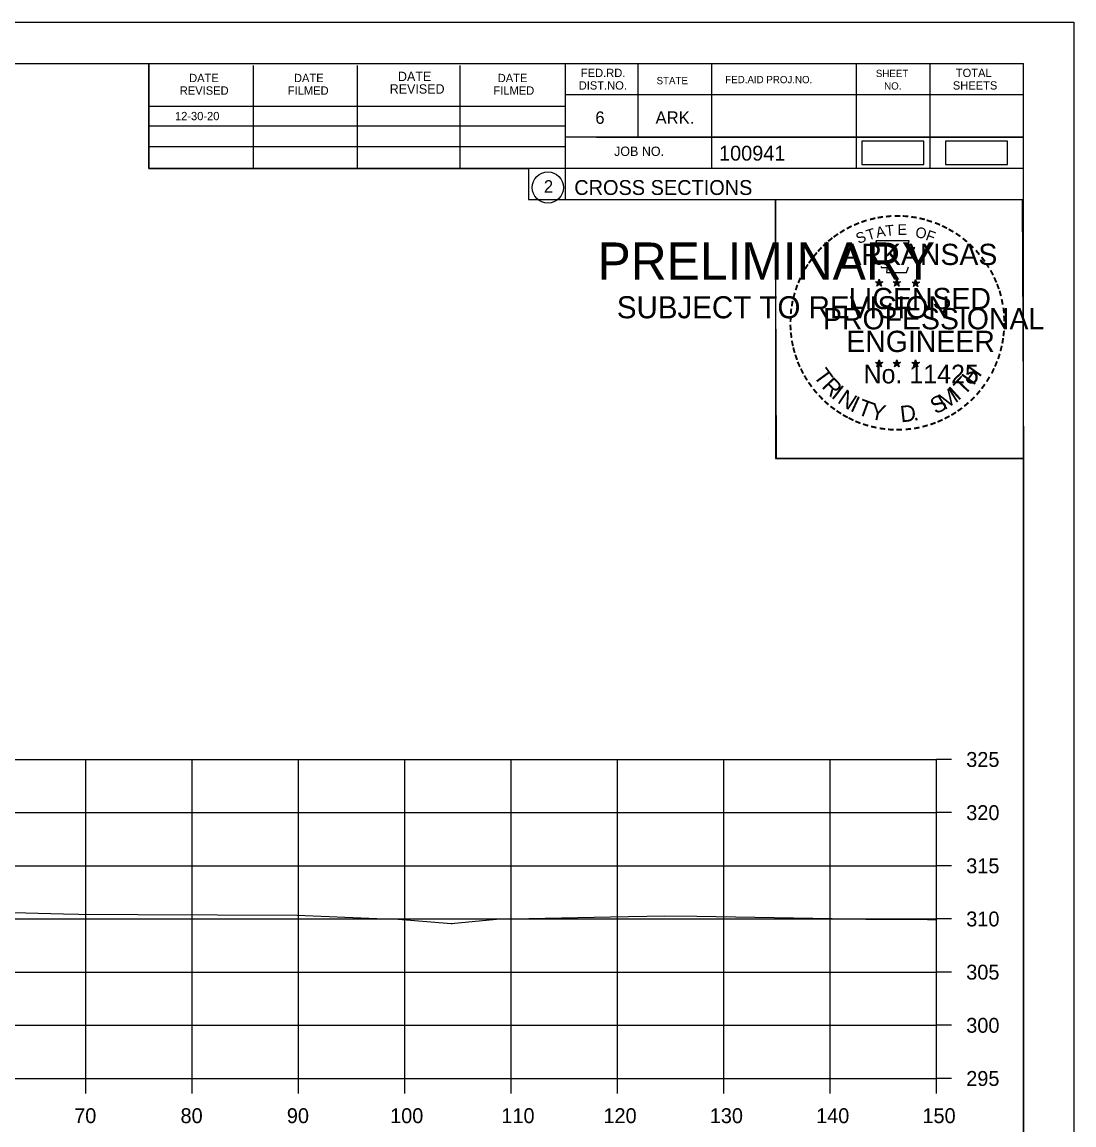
# Model space of a CAD drawing. Extents: x 1370538 to 1372872, y 376220 to 381127.
# Drawn here: x 1370772.6 to 1370871.5, y 380581.3 to 380685.1 of the extents above; entities that cross this region are included whole.
import ezdxf

# ---------------------------------------------------------------- set-up
doc = ezdxf.new("R2010")
doc.units = 0
for name, color, linetype in [('Default', 7, 'Continuous'), ('R_Border Notes', 7, 'Continuous'), ('R_Border PE', 7, 'Continuous'), ('R_Border Prem', 7, 'Continuous'), ('R_Dimension', 7, 'Continuous'), ('R_Grid', 7, 'Continuous'), ('R_No Plot', 7, 'Continuous'), ('T_Indications', 7, 'Continuous'), ('T_Notes', 7, 'Continuous')]:
    doc.layers.add(name, color=color, linetype=linetype)

msp = doc.modelspace()

# ---------------------------------------------------------------- linework, layer by layer
at = {"layer": 'Default'}
for points in [[(1370851.6, 380671.66), (1370857.43, 380671.66), (1370857.43, 380673.85), (1370851.6, 380673.85)], [(1370859.47, 380671.66), (1370865.3, 380671.66), (1370865.3, 380673.85), (1370859.47, 380673.85)]]:
    msp.add_lwpolyline(points, close=True, dxfattribs=at)
at = {"layer": 'R_Border Notes'}
for p, q in [((1370550.61, 380681.17), (1370866.79, 380681.17)), ((1370784.53, 380671.29), (1370784.53, 380681.17)), ((1370794.39, 380671.29), (1370794.39, 380680.97)), ((1370804.15, 380671.29), (1370804.15, 380680.97)), ((1370813.83, 380671.29), (1370813.83, 380680.97)), ((1370823.69, 380681.17), (1370823.69, 380668.37)), ((1370830.53, 380681.17), (1370830.53, 380674.23)), ((1370837.47, 380681.17), (1370837.47, 380671.29)), ((1370851.05, 380681.17), (1370851.05, 380671.29)), ((1370857.99, 380681.17), (1370857.99, 380671.29)), ((1370866.79, 380475.71), (1370866.79, 380681.17)), ((1370866.79, 380678.23), (1370823.69, 380678.23)), ((1370866.79, 380678.25), (1370866.79, 380678.25)), ((1370784.53, 380677.15), (1370823.69, 380677.15)), ((1370784.53, 380675.29), (1370823.69, 380675.29)), ((1370866.79, 380674.23), (1370823.69, 380674.23)), ((1370826.65, 380674.23), (1370866.79, 380674.23)), ((1370784.53, 380671.29), (1370784.53, 380673.35)), ((1370784.53, 380673.35), (1370823.69, 380673.35)), ((1370866.79, 380671.29), (1370784.53, 380671.29)), ((1370823.69, 380668.37), (1370866.79, 380668.37))]:
    msp.add_line(p, q, dxfattribs=at)
msp.add_circle((1370822.07, 380669.5), 1.47, dxfattribs=at)
at = {"layer": 'R_Border Prem'}
for p, q in [((1370858.61, 380585.71), (1370858.61, 380615.71)), ((1370860.01, 380615.71), (1370858.61, 380615.71)), ((1370860.01, 380610.71), (1370858.61, 380610.71)), ((1370860.01, 380605.71), (1370858.61, 380605.71)), ((1370860.01, 380600.71), (1370858.61, 380600.71)), ((1370860.01, 380595.71), (1370858.61, 380595.71)), ((1370860.01, 380590.71), (1370858.61, 380590.71)), ((1370558.61, 380585.71), (1370858.61, 380585.71)), ((1370778.61, 380584.31), (1370778.61, 380585.71)), ((1370788.61, 380584.31), (1370788.61, 380585.71)), ((1370798.61, 380584.31), (1370798.61, 380585.71)), ((1370808.61, 380584.31), (1370808.61, 380585.71)), ((1370818.61, 380584.31), (1370818.61, 380585.71)), ((1370828.61, 380584.31), (1370828.61, 380585.71)), ((1370838.61, 380584.31), (1370838.61, 380585.71)), ((1370848.61, 380584.31), (1370848.61, 380585.71)), ((1370858.61, 380584.31), (1370858.61, 380585.71)), ((1370860.01, 380585.71), (1370858.61, 380585.71))]:
    msp.add_line(p, q, dxfattribs=at)
at = {"layer": 'R_Dimension'}
msp.add_lwpolyline([(1370763.45, 380601.53), (1370776.53, 380601.18), (1370777.95, 380601.16), (1370783.52, 380601.13), (1370798.5, 380601.07), (1370805.99, 380600.76), (1370807.6, 380600.71), (1370812.97, 380600.3), (1370813.07, 380600.29), (1370813.3, 380600.32), (1370817.58, 380600.73), (1370820.28, 380600.75), (1370827.96, 380600.91), (1370833.06, 380601), (1370836.06, 380600.98), (1370848.8, 380600.74), (1370851.98, 380600.68), (1370857.77, 380600.67), (1370858.61, 380600.67)], dxfattribs=at)
at = {"layer": 'R_Grid'}
for p, q in [((1370558.61, 380615.71), (1370858.61, 380615.71)), ((1370778.61, 380585.71), (1370778.61, 380615.71)), ((1370788.61, 380585.71), (1370788.61, 380615.71)), ((1370798.61, 380585.71), (1370798.61, 380615.71)), ((1370808.61, 380585.71), (1370808.61, 380615.71)), ((1370818.61, 380585.71), (1370818.61, 380615.71)), ((1370828.61, 380585.71), (1370828.61, 380615.71)), ((1370838.61, 380585.71), (1370838.61, 380615.71)), ((1370848.61, 380585.71), (1370848.61, 380615.71)), ((1370858.61, 380585.71), (1370858.61, 380615.71)), ((1370558.61, 380610.71), (1370858.61, 380610.71)), ((1370558.61, 380605.71), (1370858.61, 380605.71)), ((1370558.61, 380600.71), (1370858.61, 380600.71)), ((1370558.61, 380595.71), (1370858.61, 380595.71)), ((1370558.61, 380590.71), (1370858.61, 380590.71)), ((1370558.61, 380585.71), (1370858.61, 380585.71))]:
    msp.add_line(p, q, dxfattribs=at)
at = {"layer": 'R_No Plot'}
for p, q in [((1370538.21, 380685.06), (1370871.54, 380685.06)), ((1370842.82, 380645.91), (1370842.82, 380645.91))]:
    msp.add_line(p, q, dxfattribs=at)
for points in [[(1370538.2, 380685.06), (1370871.54, 380685.06), (1370871.54, 380471.72), (1370538.2, 380471.72)], [(1370784.53, 380681.17), (1370784.53, 380671.29), (1370820.26, 380671.29), (1370820.26, 380668.37), (1370843.46, 380668.37), (1370843.46, 380644.03), (1370866.79, 380644.03), (1370866.79, 380475.71), (1370550.61, 380475.71), (1370550.61, 380681.17)], [(1370843.46, 380668.37), (1370866.67, 380668.37), (1370866.79, 380644.03), (1370843.58, 380644.03)]]:
    msp.add_lwpolyline(points, close=True, dxfattribs=at)
at = {"layer": 'T_Indications'}
for p, q in [((1370852.87, 380660.62), (1370853.22, 380660.51)), ((1370852.87, 380660.62), (1370853.12, 380660.58)), ((1370852.87, 380660.62), (1370853.11, 380660.5)), ((1370853.22, 380660.88), (1370853.18, 380660.62)), ((1370853.22, 380660.51), (1370853.22, 380660.88)), ((1370853.22, 380660.88), (1370853.27, 380660.63)), ((1370853.57, 380660.62), (1370853.22, 380660.51)), ((1370853.57, 380660.62), (1370853.28, 380660.57)), ((1370853.57, 380660.62), (1370853.36, 380660.52)), ((1370854.54, 380660.62), (1370854.89, 380660.51)), ((1370854.54, 380660.62), (1370854.79, 380660.58)), ((1370854.54, 380660.62), (1370854.78, 380660.5)), ((1370854.89, 380660.88), (1370854.85, 380660.62)), ((1370854.89, 380660.51), (1370854.89, 380660.88)), ((1370854.89, 380660.88), (1370854.94, 380660.63)), ((1370855.24, 380660.62), (1370854.89, 380660.51)), ((1370855.24, 380660.62), (1370854.95, 380660.57)), ((1370855.24, 380660.62), (1370855.03, 380660.52)), ((1370856.31, 380660.61), (1370856.65, 380660.5)), ((1370856.31, 380660.61), (1370856.56, 380660.56)), ((1370856.31, 380660.61), (1370856.54, 380660.49)), ((1370856.65, 380660.86), (1370856.61, 380660.61)), ((1370856.65, 380660.5), (1370856.65, 380660.86)), ((1370856.65, 380660.86), (1370856.7, 380660.61)), ((1370857, 380660.61), (1370856.65, 380660.5)), ((1370857, 380660.61), (1370856.72, 380660.56)), ((1370857, 380660.61), (1370856.8, 380660.51)), ((1370853, 380660.21), (1370853.22, 380660.51)), ((1370853, 380660.21), (1370853.13, 380660.46)), ((1370853, 380660.21), (1370853.22, 380660.43)), ((1370853.43, 380660.21), (1370853.22, 380660.51)), ((1370853.43, 380660.21), (1370853.22, 380660.43)), ((1370853.43, 380660.21), (1370853.3, 380660.5)), ((1370854.67, 380660.21), (1370854.89, 380660.51)), ((1370854.67, 380660.21), (1370854.8, 380660.46)), ((1370854.67, 380660.21), (1370854.89, 380660.43)), ((1370855.1, 380660.21), (1370854.89, 380660.51)), ((1370855.1, 380660.21), (1370854.89, 380660.43)), ((1370855.1, 380660.21), (1370854.97, 380660.5)), ((1370856.44, 380660.2), (1370856.65, 380660.5)), ((1370856.44, 380660.2), (1370856.56, 380660.45)), ((1370856.44, 380660.2), (1370856.65, 380660.42)), ((1370856.87, 380660.2), (1370856.65, 380660.5)), ((1370856.87, 380660.2), (1370856.65, 380660.42)), ((1370856.87, 380660.2), (1370856.73, 380660.49)), ((1370853.22, 380653.3), (1370853.18, 380653.05)), ((1370853.22, 380652.94), (1370853.22, 380653.3)), ((1370853.22, 380653.3), (1370853.27, 380653.05)), ((1370854.89, 380653.3), (1370854.84, 380653.05)), ((1370854.89, 380652.94), (1370854.89, 380653.3)), ((1370854.89, 380653.3), (1370854.93, 380653.05)), ((1370856.65, 380653.29), (1370856.61, 380653.04)), ((1370856.65, 380652.93), (1370856.65, 380653.29)), ((1370856.65, 380653.29), (1370856.7, 380653.04)), ((1370852.87, 380653.05), (1370853.22, 380652.94)), ((1370852.87, 380653.05), (1370853.12, 380653)), ((1370852.87, 380653.05), (1370853.1, 380652.93)), ((1370853, 380652.64), (1370853.22, 380652.94)), ((1370853, 380652.64), (1370853.13, 380652.88)), ((1370853, 380652.64), (1370853.21, 380652.86)), ((1370853.43, 380652.64), (1370853.21, 380652.85)), ((1370853.56, 380653.05), (1370853.22, 380652.94)), ((1370853.43, 380652.64), (1370853.22, 380652.94)), ((1370853.56, 380653.05), (1370853.28, 380653)), ((1370853.43, 380652.64), (1370853.29, 380652.93)), ((1370853.56, 380653.05), (1370853.36, 380652.95)), ((1370854.54, 380653.05), (1370854.89, 380652.94)), ((1370854.54, 380653.05), (1370854.79, 380653)), ((1370854.54, 380653.05), (1370854.77, 380652.93)), ((1370854.67, 380652.64), (1370854.89, 380652.94)), ((1370854.67, 380652.64), (1370854.8, 380652.88)), ((1370854.67, 380652.64), (1370854.88, 380652.86)), ((1370855.1, 380652.64), (1370854.88, 380652.85)), ((1370855.23, 380653.05), (1370854.89, 380652.94)), ((1370855.1, 380652.64), (1370854.89, 380652.94)), ((1370855.23, 380653.05), (1370854.95, 380653)), ((1370855.1, 380652.64), (1370854.96, 380652.93)), ((1370855.23, 380653.05), (1370855.03, 380652.95)), ((1370856.3, 380653.04), (1370856.65, 380652.93)), ((1370856.3, 380653.04), (1370856.56, 380652.99)), ((1370856.3, 380653.04), (1370856.54, 380652.92)), ((1370856.44, 380652.63), (1370856.65, 380652.93)), ((1370856.44, 380652.63), (1370856.56, 380652.87)), ((1370856.44, 380652.63), (1370856.65, 380652.85)), ((1370857, 380653.04), (1370856.65, 380652.93)), ((1370856.87, 380652.63), (1370856.65, 380652.93)), ((1370856.87, 380652.63), (1370856.65, 380652.84)), ((1370857, 380653.04), (1370856.71, 380652.99)), ((1370856.87, 380652.63), (1370856.73, 380652.92)), ((1370857, 380653.04), (1370856.8, 380652.94))]:
    msp.add_line(p, q, dxfattribs=at)
for points in [[(1370852.91, 380664.5), (1370853.18, 380663.67)], [(1370856.42, 380663.58), (1370856.57, 380663.86), (1370855.88, 380663.84), (1370856.03, 380664.5), (1370852.91, 380664.5)], [(1370853.4, 380662.08), (1370853.4, 380661.99), (1370853.97, 380661.97), (1370853.91, 380661.5), (1370855.78, 380661.5), (1370855.98, 380662.03)], [(1370853.22, 380660.88), (1370853.43, 380660.21), (1370852.87, 380660.62), (1370853.57, 380660.62), (1370853, 380660.21), (1370853.22, 380660.88)], [(1370854.89, 380660.88), (1370855.1, 380660.21), (1370854.54, 380660.62), (1370855.24, 380660.62), (1370854.67, 380660.21), (1370854.89, 380660.88)], [(1370856.65, 380660.86), (1370856.87, 380660.2), (1370856.31, 380660.61), (1370857, 380660.61), (1370856.44, 380660.2), (1370856.65, 380660.86)], [(1370853.22, 380653.3), (1370853.43, 380652.64), (1370852.87, 380653.05), (1370853.56, 380653.05), (1370853, 380652.64), (1370853.22, 380653.3)], [(1370854.89, 380653.3), (1370855.1, 380652.64), (1370854.54, 380653.05), (1370855.23, 380653.05), (1370854.67, 380652.64), (1370854.89, 380653.3)], [(1370856.65, 380653.29), (1370856.87, 380652.63), (1370856.3, 380653.04), (1370857, 380653.04), (1370856.44, 380652.63), (1370856.65, 380653.29)]]:
    msp.add_lwpolyline(points, dxfattribs=at)
for centre, radius in [((1370853.22, 380660.51), 0.172), ((1370853.22, 380660.51), 0.145), ((1370853.22, 380660.51), 0.116), ((1370853.22, 380660.51), 0.0991), ((1370853.22, 380660.51), 0.0747), ((1370853.22, 380660.51), 0.0495), ((1370853.22, 380660.51), 0.0296), ((1370854.89, 380660.51), 0.172), ((1370854.89, 380660.51), 0.145), ((1370854.89, 380660.51), 0.116), ((1370854.89, 380660.51), 0.0991), ((1370854.89, 380660.51), 0.0747), ((1370854.89, 380660.51), 0.0495), ((1370854.89, 380660.51), 0.0296), ((1370856.65, 380660.5), 0.172), ((1370856.65, 380660.5), 0.145), ((1370856.65, 380660.5), 0.116), ((1370856.65, 380660.5), 0.0991), ((1370856.65, 380660.5), 0.0747), ((1370856.65, 380660.5), 0.0495), ((1370856.65, 380660.5), 0.0296), ((1370853.22, 380652.94), 0.172), ((1370853.22, 380652.94), 0.145), ((1370853.22, 380652.94), 0.116), ((1370853.22, 380652.94), 0.0991), ((1370853.22, 380652.94), 0.0747), ((1370853.22, 380652.94), 0.0495), ((1370853.22, 380652.94), 0.0296), ((1370854.88, 380652.94), 0.172), ((1370854.88, 380652.94), 0.145), ((1370854.88, 380652.94), 0.116), ((1370854.88, 380652.94), 0.0991), ((1370854.88, 380652.94), 0.0747), ((1370854.88, 380652.94), 0.0495), ((1370854.88, 380652.94), 0.0296), ((1370856.65, 380652.93), 0.172), ((1370856.65, 380652.93), 0.145), ((1370856.65, 380652.93), 0.116), ((1370856.65, 380652.93), 0.0991), ((1370856.65, 380652.93), 0.0747), ((1370856.65, 380652.93), 0.0495), ((1370856.65, 380652.93), 0.0296)]:
    msp.add_circle(centre, radius, dxfattribs=at)

# ---------------------------------------------------------------- texts
at = {"layer": 'R_Border Notes'}
for s, height, p in [('DATE', 0.879, (1370807.97, 380679.51)), ('FED.RD.', 0.782, (1370825.17, 380679.89)), ('SHEET', 0.684, (1370852.91, 380679.89)), ('TOTAL', 0.782, (1370860.43, 380679.89)), ('DATE', 0.782, (1370788.33, 380679.41)), ('DATE', 0.782, (1370798.19, 380679.41)), ('REVISED', 0.879, (1370807.19, 380678.33)), ('DATE', 0.782, (1370817.35, 380679.41)), ('DIST.NO.', 0.782, (1370824.97, 380678.71)), ('STATE', 0.684, (1370832.29, 380679.21)), ('FED.AID PROJ.NO.', 0.684, (1370838.75, 380679.31)), ('NO.', 0.684, (1370853.69, 380678.71)), ('SHEETS', 0.782, (1370860.15, 380678.71)), ('REVISED', 0.782, (1370787.45, 380678.23)), ('FILMED', 0.782, (1370797.61, 380678.23)), ('FILMED', 0.782, (1370816.95, 380678.23)), ('6', 1.17, (1370826.53, 380675.49)), ('ARK.', 1.172, (1370832.19, 380675.49)), ('JOB NO.', 0.879, (1370828.29, 380672.47)), ('100941', 1.4, (1370838.16, 380672.03)), ('2', 1.17, (1370821.69, 380669.02)), ('CROSS SECTIONS', 1.4, (1370824.55, 380668.8))]:
    msp.add_text(s, height=height, rotation=360, dxfattribs=at).set_placement(p)
msp.add_text('12-30-20', height=0.78, dxfattribs=at).set_placement((1370787, 380675.83))
at = {"layer": 'R_Border PE'}
for s, p in [('325', (1370861.41, 380615.01)), ('320', (1370861.41, 380610.01)), ('315', (1370861.41, 380605.01)), ('310', (1370861.41, 380600.01)), ('305', (1370861.41, 380595.01)), ('300', (1370861.41, 380590.01)), ('295', (1370861.41, 380585.01)), ('70', (1370777.52, 380581.51)), ('80', (1370787.52, 380581.51)), ('90', (1370797.52, 380581.51)), ('100', (1370807.23, 380581.51)), ('110', (1370817.69, 380581.51)), ('120', (1370827.29, 380581.51)), ('130', (1370837.29, 380581.51)), ('140', (1370847.29, 380581.51)), ('150', (1370857.29, 380581.51))]:
    msp.add_text(s, height=1.4, dxfattribs=at).set_placement(p)
at = {"layer": 'T_Indications'}
for s, height, rotation, p in [('-', 1.6, 10.2193, (1370853.09, 380666.03)), ('-', 1.6, 5.8968, (1370853.82, 380666.14)), ('-', 1.6, 0.1862, (1370854.59, 380666.21)), ('-', 1.6, 357.743, (1370855.31, 380666.2)), ('-', 1.6, 352.1617, (1370856.06, 380666.14)), ('-', 1.6, 28.7918, (1370850.39, 380665.04)), ('-', 1.6, 24.3072, (1370851.03, 380665.36)), ('-', 1.6, 19.1761, (1370851.66, 380665.63)), ('-', 1.6, 13.6301, (1370852.41, 380665.87)), ('A', 1, 11.2132, (1370853.01, 380664.76)), ('T', 1, 6.0228, (1370853.86, 380664.93)), ('E', 1, 0.8323, (1370854.96, 380665.04)), ('O', 1, 350.4515, (1370856.57, 380664.83)), ('-', 1.6, 347.2049, (1370856.78, 380666.03)), ('-', 1.6, 342.3362, (1370857.41, 380665.87)), ('-', 1.6, 337.8551, (1370858.15, 380665.65)), ('-', 1.6, 334.1211, (1370858.78, 380665.38)), ('-', 1.6, 38.9507, (1370848.74, 380663.9)), ('-', 1.6, 36.2317, (1370849.22, 380664.28)), ('-', 1.6, 34.0636, (1370849.8, 380664.67)), ('S', 1, 21.594, (1370851.27, 380664.18)), ('T', 1, 16.4036, (1370852.18, 380664.51)), ('F', 1, 340.0707, (1370857.52, 380664.6)), ('-', 1.6, 329.6409, (1370859.36, 380665.1)), ('-', 1.6, 325.8627, (1370860, 380664.74)), ('-', 1.6, 320.5297, (1370860.61, 380664.31)), ('-', 1.6, 48.423, (1370847.86, 380663)), ('-', 1.6, 42.9622, (1370848.31, 380663.48)), ('ARKANSAS', 2, 360, (1370849.77, 380662.21)), ('-', 1.6, 315.5786, (1370861.21, 380663.82)), ('-', 1.6, 309.8797, (1370861.78, 380663.27)), ('-', 1.6, 54.2325, (1370847.05, 380661.95)), ('-', 1.6, 50.6142, (1370847.46, 380662.52)), ('-', 1.6, 306.6522, (1370862.3, 380662.67)), ('-', 1.6, 62.8713, (1370846.41, 380660.81)), ('-', 1.6, 58.0706, (1370846.72, 380661.42)), ('-', 1.4, 303.6753, (1370862.79, 380662.1)), ('-', 1.6, 299.6684, (1370863.11, 380661.49)), ('-', 1.6, 67.7743, (1370846.15, 380660.2)), ('-', 1.6, 294.6628, (1370863.43, 380660.88)), ('-', 1.6, 75.461, (1370845.73, 380658.85)), ('-', 1.6, 72.3945, (1370845.93, 380659.57)), ('LICENSED', 2, 360, (1370850.36, 380658.06)), ('DWB', 0.01, 360, (1370853.21, 380660.51)), ('DWB', 0.01, 360, (1370854.88, 380660.51)), ('DWB', 0.01, 360, (1370856.64, 380660.49)), ('-', 1.6, 290.5728, (1370863.69, 380660.31)), ('-', 1.6, 285.1233, (1370863.92, 380659.73)), ('-', 1.6, 81.2013, (1370845.6, 380658.14)), ('-', 1.6, 280.5493, (1370864.12, 380658.98)), ('-', 1.6, 85.1863, (1370845.52, 380657.45)), ('PROFESSIONAL', 2, 360, (1370847.94, 380656.16)), ('-', 1.6, 276.5962, (1370864.28, 380658.22)), ('-', 1.6, 274.3301, (1370864.34, 380657.49)), ('-', 1.6, 94.1959, (1370845.53, 380656.02)), ('-', 1.6, 89.0622, (1370845.5, 380656.75)), ('-', 1.6, 269.9407, (1370864.38, 380656.86)), ('-', 1.6, 98.9479, (1370845.61, 380655.36)), ('ENGINEER', 2, 360, (1370850.13, 380654.03)), ('-', 1.6, 260.9953, (1370864.29, 380655.54)), ('-', 1.6, 263.5172, (1370864.36, 380656.2)), ('-', 1.6, 101.7149, (1370845.74, 380654.62)), ('-', 1.6, 105.4578, (1370845.9, 380654.03)), ('-', 1.6, 255.7626, (1370864.18, 380654.86)), ('-', 1.6, 109.0874, (1370846.12, 380653.4)), ('-', 1.6, 252.8681, (1370864, 380654.14)), ('-', 1.6, 114.0643, (1370846.37, 380652.8)), ('-', 1.6, 115.7289, (1370846.68, 380652.18)), ('T', 1.54, 306.0406, (1370846.98, 380651.78)), ('No. 11425', 1.757, 360, (1370851.75, 380651.08)), ('DWB', 0.01, 360, (1370853.2, 380652.93)), ('DWB', 0.01, 360, (1370854.87, 380652.93)), ('DWB', 0.01, 360, (1370856.64, 380652.92)), ('H', 1.54, 54.6088, (1370862.1, 380650.81)), ('-', 1.6, 244.6197, (1370863.51, 380652.84)), ('-', 1.6, 247.8887, (1370863.77, 380653.47)), ('-', 1.6, 120.4471, (1370847.03, 380651.6)), ('-', 1.6, 125.8934, (1370847.44, 380651.04)), ('R', 1.54, 314.005, (1370847.74, 380650.73)), ('T', 1.54, 46.6444, (1370861.21, 380649.87)), ('-', 1.6, 239.0712, (1370863.12, 380652.09)), ('-', 1.6, 130.7181, (1370847.9, 380650.48)), ('I', 1.54, 321.9694, (1370848.64, 380649.8)), ('N', 1.54, 326.5002, (1370849.21, 380649.32)), ('M', 1.54, 32.6563, (1370859.36, 380648.54)), ('I', 1.54, 42.1136, (1370860.64, 380649.39)), ('-', 1.6, 231.2538, (1370862.29, 380650.87)), ('-', 1.6, 233.8452, (1370862.72, 380651.44)), ('-', 1.6, 134.2238, (1370848.42, 380649.94)), ('-', 1.6, 138.9338, (1370848.94, 380649.48)), ('I', 1.54, 335.3603, (1370850.41, 380648.54)), ('T', 1.54, 339.8912, (1370851.08, 380648.21)), ('Y', 1.54, 347.8556, (1370852.29, 380647.77)), ('S', 1.54, 26.9312, (1370858.52, 380648.14)), ('-', 1.6, 221.0851, (1370861.28, 380649.8)), ('-', 1.6, 225.7653, (1370861.81, 380650.31)), ('-', 1.6, 144.6463, (1370849.5, 380649.07)), ('-', 1.6, 148.0898, (1370850.06, 380648.7)), ('-', 1.6, 151.5704, (1370850.64, 380648.37)), ('D', 1.54, 6.3969, (1370855.28, 380647.41)), ('-', 1.6, 207.3568, (1370859.64, 380648.59)), ('-', 1.6, 212.2491, (1370860.2, 380648.94)), ('-', 1.6, 215.7363, (1370860.74, 380649.33)), ('-', 1.6, 154.6002, (1370851.16, 380648.13)), ('-', 1.6, 158.5612, (1370851.78, 380647.87)), ('-', 1.6, 162.7983, (1370852.47, 380647.66)), ('-', 1.6, 167.5555, (1370853.19, 380647.5)), ('.', 1.54, 13.7642, (1370856.47, 380647.53)), ('-', 1.6, 195.4743, (1370857.72, 380647.76)), ('-', 1.6, 200.7184, (1370858.4, 380648)), ('-', 1.6, 204.2516, (1370859.02, 380648.27)), ('-', 1.6, 173.1155, (1370853.96, 380647.39)), ('-', 1.6, 176.5183, (1370854.71, 380647.33)), ('-', 1.6, 181.5918, (1370855.45, 380647.35)), ('-', 1.6, 185.8167, (1370856.26, 380647.43)), ('-', 1.6, 191.2858, (1370856.99, 380647.56))]:
    msp.add_text(s, height=height, rotation=rotation, dxfattribs=at).set_placement(p)
at = {"layer": 'T_Notes'}
for s, height, p in [('PRELIMINARY', 3.5, (1370826.74, 380660.83)), ('DWB', 0.01, (1370827.48, 380662.68)), ('SUBJECT TO REVISION', 2.0751, (1370828.55, 380657.2))]:
    msp.add_text(s, height=height, rotation=360, dxfattribs=at).set_placement(p)

doc.saveas('drawing.dxf')
